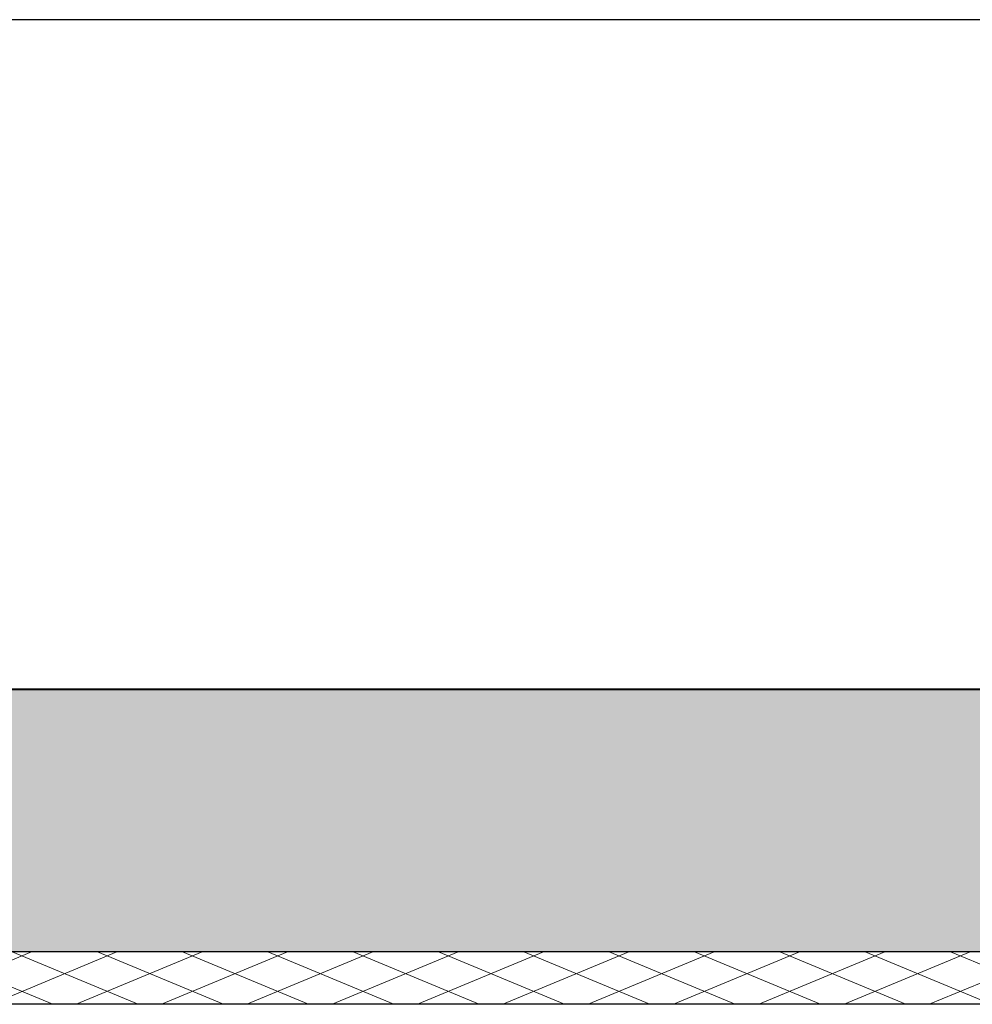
# Model space of a CAD drawing. Header units: millimetres. Extents: x -33711 to 544341, y -222428 to 596511.
# Tile 551 of 656: x 399500 to 400225, y -9296 to -8546. Entities that reach past the tile are written whole.
import ezdxf

# ---------------------------------------------------------------- set-up
doc = ezdxf.new("R2010")
doc.units = ezdxf.units.MM
doc.layers.add('IN_C_TENKA', color=7, linetype='Continuous')
doc.layers.add('IN_TEXT', color=7, linetype='Continuous')
doc.layers.add('IN_NS_TLUSTA', color=1, linetype='Continuous', lineweight=40)
doc.layers.add('IN_SRAFY', color=8, linetype='Continuous', lineweight=9)

msp = doc.modelspace()

# ---------------------------------------------------------------- hatches: boundary and pattern name
at = {"layer": 'IN_SRAFY'}
h = msp.add_hatch(dxfattribs=at)
h.set_pattern_fill('ZELEZOBETON', color=256, scale=40, angle=90, pattern_type=2)
h.set_pattern_definition([(45, (192518.7, 12705.4), (-141.42136, 141.42136), []), (45, (192575.27, 12705.4), (-141.42136, 141.42136), []), (45, (192688.4, 12705.4), (-84.85281, 197.9899), [80, -40, 0, -40])])
h.paths.add_polyline_path([(385584.48431, -9055.8983), (385584.48431, -9255.8983), (400454.48431, -9255.8983), (400454.48431, -9055.8983)])
h = msp.add_hatch(dxfattribs=at)
h.set_pattern_fill('DIAMONDS', color=256, scale=200, pattern_type=2)
h.set_pattern_definition([(157.38014, (378928.753, -9055.898), (-9.615385, -23.076923), []), (202.61986, (378928.753, -9055.898), (9.615385, -23.076923), [])])
h.paths.add_polyline_path([(400454.48431, -9255.8983), (385584.48431, -9255.8983), (385584.48431, -9295.8983), (400454.48431, -9295.8983)])

# ---------------------------------------------------------------- linework, layer by layer
at = {"layer": 'IN_C_TENKA'}
msp.add_line((400454.48431, -8545.8983), (398434.48431, -8545.8983), dxfattribs=at)
at = {"layer": 'IN_NS_TLUSTA'}
msp.add_line((385584.48431, -9055.8983), (400454.48431, -9055.8983), dxfattribs=at)
at = {"layer": 'IN_TEXT'}
for p, q in [((400454.48431, -9255.8983), (385584.48431, -9255.8983)), ((400654.48519, -9295.8983), (385584.48431, -9295.8983))]:
    msp.add_line(p, q, dxfattribs=at)

doc.saveas('drawing.dxf')
